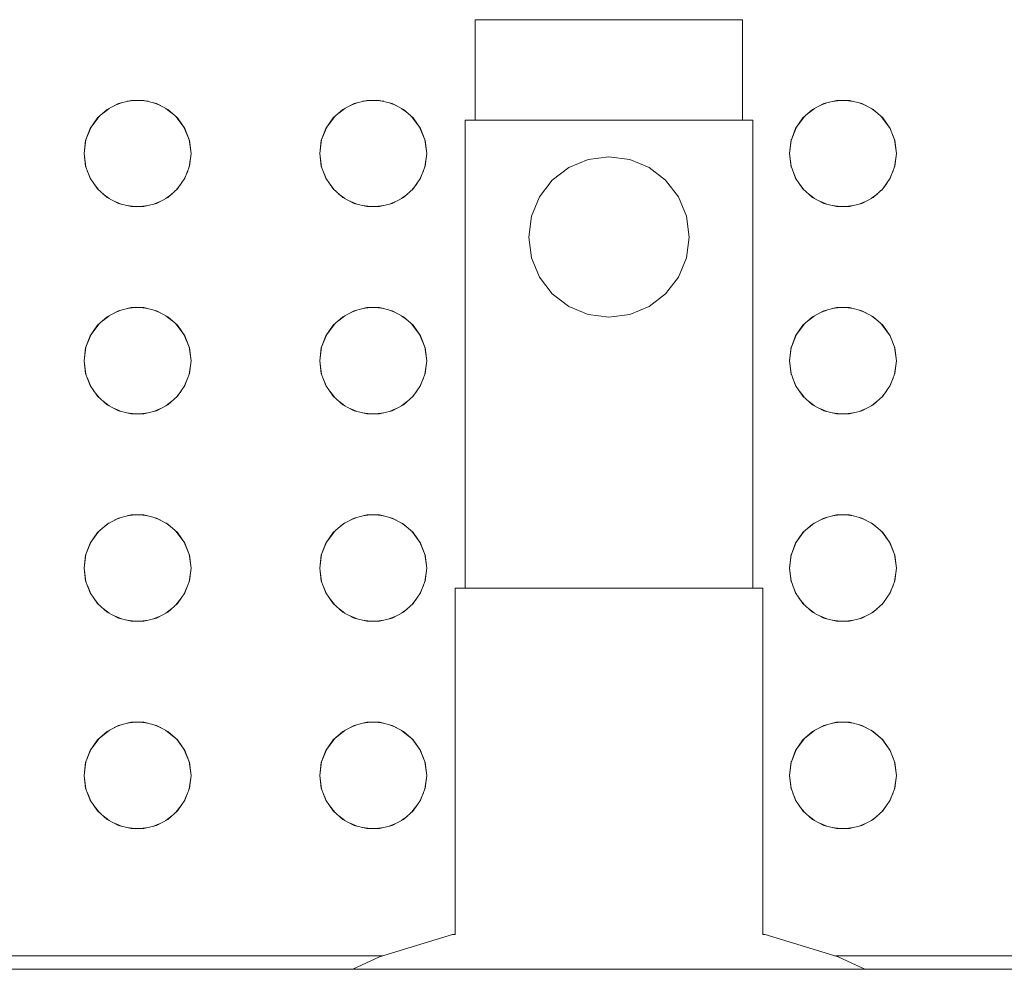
# Model space of a CAD drawing. Header units: millimetres. Extents: x 321 to 585, y -277 to 9.
# Tile 659 of 1056: x 346.512 to 346.807, y -38.157 to -37.873. Entities that reach past the tile are written whole.
import ezdxf

# ---------------------------------------------------------------- set-up
doc = ezdxf.new("R2010")
doc.units = ezdxf.units.MM
doc.header["$MEASUREMENT"] = 0
doc.layers.add('IFC-Elemento construtivo genérico-Contorno', color=253, linetype='Continuous', lineweight=5)

msp = doc.modelspace()

# ---------------------------------------------------------------- linework, layer by layer
at = {"layer": 'IFC-Elemento construtivo genérico-Contorno', "lineweight": 5}
for p, q in [((346.64849, -37.87317), (346.64985, -37.87317)), ((346.64849, -37.90317), (346.64849, -37.87317)), ((346.64985, -37.87317), (346.65385, -37.87317)), ((346.65385, -37.87317), (346.6602, -37.87317)), ((346.6602, -37.87317), (346.66849, -37.87317)), ((346.66849, -37.87317), (346.67813, -37.87317)), ((346.67813, -37.87317), (346.68849, -37.87317)), ((346.68849, -37.87317), (346.69884, -37.87317)), ((346.69884, -37.87317), (346.70849, -37.87317)), ((346.70849, -37.87317), (346.71677, -37.87317)), ((346.71677, -37.87317), (346.72313, -37.87317)), ((346.72313, -37.87317), (346.72712, -37.87317)), ((346.72712, -37.87317), (346.72849, -37.87317)), ((346.72849, -37.90317), (346.72849, -37.87317)), ((346.54057, -37.89887), (346.54268, -37.898)), ((346.54183, -37.89821), (346.54558, -37.89729)), ((346.54436, -37.89758), (346.54662, -37.89729)), ((346.54558, -37.89729), (346.54943, -37.89729)), ((346.54839, -37.89729), (346.55064, -37.89758)), ((346.54943, -37.89729), (346.55318, -37.89821)), ((346.55232, -37.898), (346.55444, -37.89887)), ((346.61106, -37.89887), (346.61318, -37.898)), ((346.61232, -37.89821), (346.61607, -37.89729)), ((346.61485, -37.89758), (346.61711, -37.89729)), ((346.61607, -37.89729), (346.61992, -37.89729)), ((346.61888, -37.89729), (346.62114, -37.89758)), ((346.61992, -37.89729), (346.62367, -37.89821)), ((346.62281, -37.898), (346.62493, -37.89887)), ((346.75154, -37.89887), (346.75367, -37.89799)), ((346.75281, -37.89821), (346.75656, -37.89729)), ((346.75534, -37.89759), (346.7576, -37.89729)), ((346.75656, -37.89729), (346.76041, -37.89729)), ((346.75937, -37.89729), (346.76163, -37.89759)), ((346.76041, -37.89729), (346.76416, -37.89821)), ((346.7633, -37.89799), (346.76543, -37.89887)), ((346.53553, -37.90256), (346.53841, -37.9)), ((346.53718, -37.9011), (346.539, -37.89969)), ((346.53841, -37.9), (346.54183, -37.89821)), ((346.55318, -37.89821), (346.55659, -37.9)), ((346.556, -37.89969), (346.55781, -37.90109)), ((346.55659, -37.9), (346.55948, -37.90256)), ((346.60602, -37.90256), (346.60891, -37.9)), ((346.60769, -37.90109), (346.6095, -37.89969)), ((346.60891, -37.9), (346.61232, -37.89821)), ((346.62367, -37.89821), (346.62708, -37.9)), ((346.62649, -37.89969), (346.62831, -37.9011)), ((346.62708, -37.9), (346.62997, -37.90256)), ((346.74651, -37.90256), (346.7494, -37.9)), ((346.74817, -37.90109), (346.74999, -37.89969)), ((346.7494, -37.9), (346.75281, -37.89821)), ((346.76416, -37.89821), (346.76757, -37.9)), ((346.76698, -37.89969), (346.76881, -37.9011)), ((346.76757, -37.9), (346.77046, -37.90256)), ((346.53333, -37.90573), (346.53594, -37.90219)), ((346.53333, -37.90573), (346.53553, -37.90256)), ((346.55907, -37.9022), (346.56167, -37.90573)), ((346.55948, -37.90256), (346.56167, -37.90573)), ((346.60383, -37.90573), (346.60643, -37.9022)), ((346.60383, -37.90573), (346.60602, -37.90256)), ((346.62955, -37.90219), (346.63216, -37.90573)), ((346.62997, -37.90256), (346.63216, -37.90573)), ((346.64549, -37.90317), (346.64695, -37.90317)), ((346.64549, -38.04317), (346.64549, -37.90317)), ((346.64695, -37.90317), (346.65125, -37.90317)), ((346.64985, -37.90317), (346.65385, -37.90317)), ((346.65125, -37.90317), (346.65808, -37.90317)), ((346.65385, -37.90317), (346.6602, -37.90317)), ((346.65808, -37.90317), (346.66699, -37.90317)), ((346.6602, -37.90317), (346.66849, -37.90317)), ((346.66699, -37.90317), (346.67736, -37.90317)), ((346.66849, -37.90317), (346.67813, -37.90317)), ((346.67736, -37.90317), (346.68849, -37.90317)), ((346.68849, -37.90317), (346.69962, -37.90317)), ((346.69884, -37.90317), (346.70849, -37.90317)), ((346.69962, -37.90317), (346.70998, -37.90317)), ((346.70849, -37.90317), (346.71677, -37.90317)), ((346.70998, -37.90317), (346.71889, -37.90317)), ((346.71677, -37.90317), (346.72313, -37.90317)), ((346.71889, -37.90317), (346.72573, -37.90317)), ((346.72313, -37.90317), (346.72712, -37.90317)), ((346.72573, -37.90317), (346.73002, -37.90317)), ((346.73002, -37.90317), (346.73149, -37.90317)), ((346.73149, -38.04317), (346.73149, -37.90317)), ((346.74432, -37.90573), (346.74693, -37.90219)), ((346.74432, -37.90573), (346.74651, -37.90256)), ((346.77004, -37.90219), (346.77265, -37.90573)), ((346.77046, -37.90256), (346.77265, -37.90573)), ((346.53197, -37.90934), (346.53352, -37.90548)), ((346.53197, -37.90934), (346.53333, -37.90573)), ((346.56149, -37.90549), (346.56304, -37.90934)), ((346.56167, -37.90573), (346.56304, -37.90934)), ((346.60246, -37.90934), (346.60401, -37.90549)), ((346.60246, -37.90934), (346.60383, -37.90573)), ((346.63198, -37.90548), (346.63353, -37.90934)), ((346.63216, -37.90573), (346.63353, -37.90934)), ((346.74295, -37.90934), (346.7445, -37.90549)), ((346.74295, -37.90934), (346.74432, -37.90573)), ((346.77247, -37.90549), (346.77402, -37.90934)), ((346.77265, -37.90573), (346.77402, -37.90934)), ((346.5315, -37.91317), (346.53205, -37.90903)), ((346.5315, -37.91317), (346.53197, -37.90934)), ((346.56296, -37.90903), (346.5635, -37.91317)), ((346.56304, -37.90934), (346.5635, -37.91317)), ((346.60199, -37.91317), (346.60254, -37.90903)), ((346.60199, -37.91317), (346.60246, -37.90934)), ((346.63345, -37.90903), (346.63399, -37.91317)), ((346.63353, -37.90934), (346.63399, -37.91317)), ((346.74248, -37.91317), (346.74303, -37.90903)), ((346.74248, -37.91317), (346.74295, -37.90934)), ((346.77394, -37.90903), (346.77449, -37.91317)), ((346.77402, -37.90934), (346.77449, -37.91317)), ((346.5315, -37.91317), (346.53205, -37.91731)), ((346.5315, -37.91317), (346.53197, -37.91699)), ((346.56296, -37.91731), (346.5635, -37.91317)), ((346.56304, -37.91699), (346.5635, -37.91317)), ((346.60199, -37.91317), (346.60254, -37.91731)), ((346.60199, -37.91317), (346.60246, -37.91699)), ((346.63345, -37.91731), (346.63399, -37.91317)), ((346.63353, -37.91699), (346.63399, -37.91317)), ((346.67649, -37.91739), (346.68227, -37.91498)), ((346.68227, -37.91498), (346.68849, -37.91417)), ((346.68849, -37.91417), (346.6947, -37.91498)), ((346.6947, -37.91498), (346.70049, -37.91739)), ((346.74248, -37.91317), (346.74303, -37.91731)), ((346.74248, -37.91317), (346.74295, -37.91699)), ((346.77394, -37.91731), (346.77449, -37.91317)), ((346.77402, -37.91699), (346.77449, -37.91317)), ((346.53197, -37.91699), (346.53333, -37.92061)), ((346.53248, -37.91835), (346.53354, -37.9209)), ((346.56147, -37.92089), (346.5625, -37.91842)), ((346.56167, -37.92061), (346.56304, -37.91699)), ((346.60246, -37.91699), (346.60383, -37.92061)), ((346.603, -37.91842), (346.60402, -37.92089)), ((346.63196, -37.9209), (346.63302, -37.91835)), ((346.63216, -37.92061), (346.63353, -37.91699)), ((346.67152, -37.92119), (346.67649, -37.91739)), ((346.70049, -37.91739), (346.70546, -37.92119)), ((346.74295, -37.91699), (346.74432, -37.92061)), ((346.74348, -37.91839), (346.74451, -37.92089)), ((346.77245, -37.9209), (346.77352, -37.91832)), ((346.77265, -37.92061), (346.77402, -37.91699)), ((346.53333, -37.92061), (346.53553, -37.92378)), ((346.55948, -37.92378), (346.56167, -37.92061)), ((346.60383, -37.92061), (346.60602, -37.92378)), ((346.62997, -37.92378), (346.63216, -37.92061)), ((346.6677, -37.92616), (346.67152, -37.92119)), ((346.70546, -37.92119), (346.70927, -37.92616)), ((346.74432, -37.92061), (346.74651, -37.92378)), ((346.77046, -37.92378), (346.77265, -37.92061)), ((346.53439, -37.92213), (346.53591, -37.92412)), ((346.53553, -37.92378), (346.53841, -37.92634)), ((346.55659, -37.92634), (346.55948, -37.92378)), ((346.5591, -37.92411), (346.5606, -37.92216)), ((346.6049, -37.92216), (346.6064, -37.92411)), ((346.60602, -37.92378), (346.60891, -37.92634)), ((346.62708, -37.92634), (346.62997, -37.92378)), ((346.62959, -37.92412), (346.63111, -37.92213)), ((346.7454, -37.92217), (346.74689, -37.92412)), ((346.74651, -37.92378), (346.7494, -37.92634)), ((346.76757, -37.92634), (346.77046, -37.92378)), ((346.77007, -37.92412), (346.7716, -37.92213)), ((346.53716, -37.92523), (346.53903, -37.92666)), ((346.53841, -37.92634), (346.54183, -37.92813)), ((346.54056, -37.92746), (346.54265, -37.92833)), ((346.55235, -37.92833), (346.55445, -37.92746)), ((346.55318, -37.92813), (346.55659, -37.92634)), ((346.55597, -37.92666), (346.55783, -37.92524)), ((346.60766, -37.92524), (346.60953, -37.92666)), ((346.60891, -37.92634), (346.61232, -37.92813)), ((346.61105, -37.92746), (346.61314, -37.92833)), ((346.62285, -37.92833), (346.62494, -37.92746)), ((346.62367, -37.92813), (346.62708, -37.92634)), ((346.62646, -37.92666), (346.62834, -37.92523)), ((346.6653, -37.93196), (346.6677, -37.92616)), ((346.70927, -37.92616), (346.71167, -37.93196)), ((346.74815, -37.92523), (346.75002, -37.92666)), ((346.7494, -37.92634), (346.75281, -37.92813)), ((346.75153, -37.92745), (346.75364, -37.92833)), ((346.76333, -37.92833), (346.76543, -37.92746)), ((346.76416, -37.92813), (346.76757, -37.92634)), ((346.76695, -37.92666), (346.76884, -37.92522)), ((346.54183, -37.92813), (346.54558, -37.92906)), ((346.54439, -37.92876), (346.54662, -37.92906)), ((346.54558, -37.92906), (346.54943, -37.92906)), ((346.54839, -37.92906), (346.55062, -37.92876)), ((346.54943, -37.92906), (346.55318, -37.92813)), ((346.61232, -37.92813), (346.61607, -37.92906)), ((346.61488, -37.92876), (346.61711, -37.92906)), ((346.61607, -37.92906), (346.61992, -37.92906)), ((346.61888, -37.92906), (346.62111, -37.92876)), ((346.61992, -37.92906), (346.62367, -37.92813)), ((346.75281, -37.92813), (346.75656, -37.92906)), ((346.75537, -37.92876), (346.7576, -37.92906)), ((346.75656, -37.92906), (346.76041, -37.92906)), ((346.75937, -37.92906), (346.7616, -37.92876)), ((346.76041, -37.92906), (346.76416, -37.92813)), ((346.66449, -37.93817), (346.6653, -37.93196)), ((346.71167, -37.93196), (346.71248, -37.93817)), ((346.66449, -37.93817), (346.6653, -37.94438)), ((346.71167, -37.94438), (346.71248, -37.93817)), ((346.6653, -37.94438), (346.6677, -37.95017)), ((346.70927, -37.95017), (346.71167, -37.94438)), ((346.6677, -37.95017), (346.67152, -37.95514)), ((346.70546, -37.95514), (346.70927, -37.95017)), ((346.67152, -37.95514), (346.67649, -37.95896)), ((346.70049, -37.95896), (346.70546, -37.95514)), ((346.54183, -37.96021), (346.54558, -37.95929)), ((346.54442, -37.95957), (346.5466, -37.95929)), ((346.54558, -37.95929), (346.54943, -37.95929)), ((346.54841, -37.95929), (346.55058, -37.95957)), ((346.54943, -37.95929), (346.55318, -37.96021)), ((346.61232, -37.96021), (346.61607, -37.95929)), ((346.61491, -37.95957), (346.61709, -37.95929)), ((346.61607, -37.95929), (346.61992, -37.95929)), ((346.6189, -37.95929), (346.62107, -37.95957)), ((346.61992, -37.95929), (346.62367, -37.96021)), ((346.67649, -37.95896), (346.68227, -37.96135)), ((346.6947, -37.96135), (346.70049, -37.95896)), ((346.75281, -37.96021), (346.75656, -37.95929)), ((346.7554, -37.95957), (346.75758, -37.95929)), ((346.75656, -37.95929), (346.76041, -37.95929)), ((346.75939, -37.95929), (346.76157, -37.95957)), ((346.76041, -37.95929), (346.76416, -37.96021)), ((346.53553, -37.96456), (346.53841, -37.962)), ((346.53718, -37.9631), (346.539, -37.96169)), ((346.53841, -37.962), (346.54183, -37.96021)), ((346.54059, -37.96086), (346.54264, -37.96001)), ((346.55237, -37.96001), (346.55442, -37.96086)), ((346.55318, -37.96021), (346.55659, -37.962)), ((346.556, -37.96169), (346.55781, -37.96309)), ((346.55659, -37.962), (346.55948, -37.96456)), ((346.60602, -37.96456), (346.60891, -37.962)), ((346.60769, -37.96309), (346.6095, -37.96169)), ((346.60891, -37.962), (346.61232, -37.96021)), ((346.61108, -37.96086), (346.61313, -37.96001)), ((346.62286, -37.96001), (346.6249, -37.96086)), ((346.62367, -37.96021), (346.62708, -37.962)), ((346.62649, -37.96169), (346.62831, -37.9631)), ((346.62708, -37.962), (346.62997, -37.96456)), ((346.68227, -37.96135), (346.68849, -37.96217)), ((346.68849, -37.96217), (346.6947, -37.96135)), ((346.74651, -37.96456), (346.7494, -37.962)), ((346.74817, -37.96309), (346.74999, -37.96169)), ((346.7494, -37.962), (346.75281, -37.96021)), ((346.75157, -37.96086), (346.75363, -37.96001)), ((346.76335, -37.96001), (346.7654, -37.96086)), ((346.76416, -37.96021), (346.76757, -37.962)), ((346.76698, -37.96169), (346.76881, -37.9631)), ((346.76757, -37.962), (346.77046, -37.96456)), ((346.53333, -37.96774), (346.53594, -37.96419)), ((346.53333, -37.96774), (346.53553, -37.96456)), ((346.55907, -37.9642), (346.56167, -37.96774)), ((346.55948, -37.96456), (346.56167, -37.96774)), ((346.60383, -37.96774), (346.60643, -37.9642)), ((346.60383, -37.96774), (346.60602, -37.96456)), ((346.62955, -37.96419), (346.63216, -37.96774)), ((346.62997, -37.96456), (346.63216, -37.96774)), ((346.74432, -37.96774), (346.74693, -37.96419)), ((346.74432, -37.96774), (346.74651, -37.96456)), ((346.77004, -37.96419), (346.77265, -37.96774)), ((346.77046, -37.96456), (346.77265, -37.96774)), ((346.53197, -37.97134), (346.53352, -37.96748)), ((346.53197, -37.97134), (346.53333, -37.96774)), ((346.56149, -37.96749), (346.56304, -37.97134)), ((346.56167, -37.96774), (346.56304, -37.97134)), ((346.60246, -37.97134), (346.60401, -37.96749)), ((346.60246, -37.97134), (346.60383, -37.96774)), ((346.63198, -37.96748), (346.63353, -37.97134)), ((346.63216, -37.96774), (346.63353, -37.97134)), ((346.74295, -37.97134), (346.7445, -37.96749)), ((346.74295, -37.97134), (346.74432, -37.96774)), ((346.77247, -37.96749), (346.77402, -37.97134)), ((346.77265, -37.96774), (346.77402, -37.97134)), ((346.5315, -37.97517), (346.53205, -37.97103)), ((346.5315, -37.97517), (346.53197, -37.97134)), ((346.56296, -37.97103), (346.5635, -37.97517)), ((346.56304, -37.97134), (346.5635, -37.97517)), ((346.60199, -37.97517), (346.60254, -37.97103)), ((346.60199, -37.97517), (346.60246, -37.97134)), ((346.63345, -37.97103), (346.63399, -37.97517)), ((346.63353, -37.97134), (346.63399, -37.97517)), ((346.74248, -37.97517), (346.74303, -37.97103)), ((346.74248, -37.97517), (346.74295, -37.97134)), ((346.77394, -37.97103), (346.77449, -37.97517)), ((346.77402, -37.97134), (346.77449, -37.97517)), ((346.5315, -37.97517), (346.53205, -37.97931)), ((346.5315, -37.97517), (346.53197, -37.979)), ((346.56296, -37.97931), (346.5635, -37.97517)), ((346.56304, -37.979), (346.5635, -37.97517)), ((346.60199, -37.97517), (346.60254, -37.97931)), ((346.60199, -37.97517), (346.60246, -37.979)), ((346.63345, -37.97931), (346.63399, -37.97517)), ((346.63353, -37.979), (346.63399, -37.97517)), ((346.74248, -37.97517), (346.74303, -37.97931)), ((346.74248, -37.97517), (346.74295, -37.979)), ((346.77394, -37.97931), (346.77449, -37.97517)), ((346.77402, -37.979), (346.77449, -37.97517)), ((346.53197, -37.979), (346.53333, -37.9826)), ((346.5325, -37.98039), (346.53353, -37.98288)), ((346.56148, -37.98287), (346.56248, -37.98046)), ((346.56167, -37.9826), (346.56304, -37.979)), ((346.60246, -37.979), (346.60383, -37.9826)), ((346.60302, -37.98046), (346.60402, -37.98287)), ((346.63197, -37.98288), (346.633, -37.98039)), ((346.63216, -37.9826), (346.63353, -37.979)), ((346.74295, -37.979), (346.74432, -37.9826)), ((346.7435, -37.98044), (346.7445, -37.98286)), ((346.77246, -37.98287), (346.7735, -37.98036)), ((346.77265, -37.9826), (346.77402, -37.979)), ((346.53333, -37.9826), (346.53553, -37.98577)), ((346.55948, -37.98577), (346.56167, -37.9826)), ((346.60383, -37.9826), (346.60602, -37.98577)), ((346.62997, -37.98577), (346.63216, -37.9826)), ((346.74432, -37.9826), (346.74651, -37.98577)), ((346.77046, -37.98577), (346.77265, -37.9826)), ((346.53445, -37.98422), (346.53589, -37.9861)), ((346.53553, -37.98577), (346.53841, -37.98833)), ((346.55659, -37.98833), (346.55948, -37.98577)), ((346.55912, -37.98609), (346.56053, -37.98425)), ((346.60497, -37.98425), (346.60637, -37.98609)), ((346.60602, -37.98577), (346.60891, -37.98833)), ((346.62708, -37.98833), (346.62997, -37.98577)), ((346.62961, -37.9861), (346.63104, -37.98422)), ((346.74547, -37.98426), (346.74687, -37.9861)), ((346.74651, -37.98577), (346.7494, -37.98833)), ((346.76757, -37.98833), (346.77046, -37.98577)), ((346.7701, -37.9861), (346.77153, -37.98423)), ((346.53724, -37.98729), (346.539, -37.98864)), ((346.53841, -37.98833), (346.54183, -37.99013)), ((346.55318, -37.99013), (346.55659, -37.98833)), ((346.556, -37.98864), (346.55775, -37.9873)), ((346.60774, -37.9873), (346.60949, -37.98864)), ((346.60891, -37.98833), (346.61232, -37.99013)), ((346.62367, -37.99013), (346.62708, -37.98833)), ((346.6265, -37.98864), (346.62826, -37.98729)), ((346.74823, -37.9873), (346.74999, -37.98864)), ((346.7494, -37.98833), (346.75281, -37.99013)), ((346.76416, -37.99013), (346.76757, -37.98833)), ((346.76699, -37.98864), (346.76876, -37.98729)), ((346.54059, -37.98947), (346.54264, -37.99032)), ((346.54183, -37.99013), (346.54558, -37.99105)), ((346.54442, -37.99076), (346.5466, -37.99105)), ((346.54558, -37.99105), (346.54943, -37.99105)), ((346.54841, -37.99105), (346.55058, -37.99076)), ((346.54943, -37.99105), (346.55318, -37.99013)), ((346.55237, -37.99032), (346.55442, -37.98947)), ((346.61108, -37.98947), (346.61313, -37.99032)), ((346.61232, -37.99013), (346.61607, -37.99105)), ((346.61491, -37.99076), (346.61709, -37.99105)), ((346.61607, -37.99105), (346.61992, -37.99105)), ((346.6189, -37.99105), (346.62107, -37.99076)), ((346.61992, -37.99105), (346.62367, -37.99013)), ((346.62286, -37.99032), (346.6249, -37.98947)), ((346.75157, -37.98947), (346.75363, -37.99032)), ((346.75281, -37.99013), (346.75656, -37.99105)), ((346.7554, -37.99076), (346.75758, -37.99105)), ((346.75656, -37.99105), (346.76041, -37.99105)), ((346.75939, -37.99105), (346.76157, -37.99076)), ((346.76041, -37.99105), (346.76416, -37.99013)), ((346.76335, -37.99032), (346.7654, -37.98947)), ((346.54183, -38.02221), (346.54558, -38.02128)), ((346.54439, -38.02157), (346.54662, -38.02128)), ((346.54558, -38.02128), (346.54943, -38.02128)), ((346.54839, -38.02128), (346.55062, -38.02157)), ((346.54943, -38.02128), (346.55318, -38.02221)), ((346.61232, -38.02221), (346.61607, -38.02128)), ((346.61488, -38.02157), (346.61711, -38.02128)), ((346.61607, -38.02128), (346.61992, -38.02128)), ((346.61888, -38.02128), (346.62111, -38.02157)), ((346.61992, -38.02128), (346.62367, -38.02221)), ((346.75281, -38.02221), (346.75656, -38.02128)), ((346.75537, -38.02157), (346.7576, -38.02128)), ((346.75656, -38.02128), (346.76041, -38.02128)), ((346.75937, -38.02128), (346.7616, -38.02157)), ((346.76041, -38.02128), (346.76416, -38.02221)), ((346.53553, -38.02656), (346.53841, -38.024)), ((346.53716, -38.02511), (346.53903, -38.02367)), ((346.53841, -38.024), (346.54183, -38.02221)), ((346.54056, -38.02287), (346.54265, -38.022)), ((346.55235, -38.022), (346.55445, -38.02287)), ((346.55318, -38.02221), (346.55659, -38.024)), ((346.55597, -38.02367), (346.55783, -38.0251)), ((346.55659, -38.024), (346.55948, -38.02656)), ((346.60602, -38.02656), (346.60891, -38.024)), ((346.60766, -38.0251), (346.60953, -38.02367)), ((346.60891, -38.024), (346.61232, -38.02221)), ((346.61105, -38.02287), (346.61314, -38.022)), ((346.62285, -38.022), (346.62494, -38.02287)), ((346.62367, -38.02221), (346.62708, -38.024)), ((346.62646, -38.02367), (346.62834, -38.02511)), ((346.62708, -38.024), (346.62997, -38.02656)), ((346.74651, -38.02656), (346.7494, -38.024)), ((346.74815, -38.02511), (346.75002, -38.02367)), ((346.7494, -38.024), (346.75281, -38.02221)), ((346.75153, -38.02287), (346.75364, -38.022)), ((346.76333, -38.022), (346.76543, -38.02287)), ((346.76416, -38.02221), (346.76757, -38.024)), ((346.76695, -38.02367), (346.76884, -38.02512)), ((346.76757, -38.024), (346.77046, -38.02656)), ((346.53333, -38.02973), (346.53594, -38.02618)), ((346.53333, -38.02973), (346.53553, -38.02656)), ((346.55907, -38.02619), (346.56167, -38.02973)), ((346.55948, -38.02656), (346.56167, -38.02973)), ((346.60383, -38.02973), (346.60643, -38.02619)), ((346.60383, -38.02973), (346.60602, -38.02656)), ((346.62955, -38.02618), (346.63216, -38.02973)), ((346.62997, -38.02656), (346.63216, -38.02973)), ((346.74432, -38.02973), (346.74693, -38.02618)), ((346.74432, -38.02973), (346.74651, -38.02656)), ((346.77004, -38.02618), (346.77265, -38.02973)), ((346.77046, -38.02656), (346.77265, -38.02973)), ((346.53197, -38.03334), (346.53353, -38.02947)), ((346.53197, -38.03334), (346.53333, -38.02973)), ((346.56148, -38.02947), (346.56304, -38.03334)), ((346.56167, -38.02973), (346.56304, -38.03334)), ((346.60246, -38.03334), (346.60402, -38.02947)), ((346.60246, -38.03334), (346.60383, -38.02973)), ((346.63197, -38.02947), (346.63353, -38.03334)), ((346.63216, -38.02973), (346.63353, -38.03334)), ((346.74295, -38.03334), (346.7445, -38.02947)), ((346.74295, -38.03334), (346.74432, -38.02973)), ((346.77246, -38.02947), (346.77402, -38.03334)), ((346.77265, -38.02973), (346.77402, -38.03334)), ((346.5315, -38.03717), (346.53205, -38.03303)), ((346.5315, -38.03717), (346.53197, -38.03334)), ((346.56296, -38.03303), (346.5635, -38.03717)), ((346.56304, -38.03334), (346.5635, -38.03717)), ((346.60199, -38.03717), (346.60254, -38.03303)), ((346.60199, -38.03717), (346.60246, -38.03334)), ((346.63345, -38.03303), (346.63399, -38.03717)), ((346.63353, -38.03334), (346.63399, -38.03717)), ((346.74248, -38.03717), (346.74303, -38.03303)), ((346.74248, -38.03717), (346.74295, -38.03334)), ((346.77394, -38.03303), (346.77449, -38.03717)), ((346.77402, -38.03334), (346.77449, -38.03717)), ((346.5315, -38.03717), (346.53205, -38.04131)), ((346.5315, -38.03717), (346.53197, -38.041)), ((346.56296, -38.04131), (346.5635, -38.03717)), ((346.56304, -38.041), (346.5635, -38.03717)), ((346.60199, -38.03717), (346.60254, -38.04131)), ((346.60199, -38.03717), (346.60246, -38.041)), ((346.63345, -38.04131), (346.63399, -38.03717)), ((346.63353, -38.041), (346.63399, -38.03717)), ((346.74248, -38.03717), (346.74303, -38.04131)), ((346.74248, -38.03717), (346.74295, -38.041)), ((346.77394, -38.04131), (346.77449, -38.03717)), ((346.77402, -38.041), (346.77449, -38.03717)), ((346.53197, -38.041), (346.53333, -38.0446)), ((346.56167, -38.0446), (346.56304, -38.041)), ((346.60246, -38.041), (346.60383, -38.0446)), ((346.63216, -38.0446), (346.63353, -38.041)), ((346.74295, -38.041), (346.74432, -38.0446)), ((346.77265, -38.0446), (346.77402, -38.041)), ((346.5325, -38.04239), (346.53353, -38.04489)), ((346.53333, -38.0446), (346.53553, -38.04778)), ((346.55948, -38.04778), (346.56167, -38.0446)), ((346.56148, -38.04488), (346.56248, -38.04246)), ((346.60302, -38.04246), (346.60402, -38.04488)), ((346.60383, -38.0446), (346.60602, -38.04778)), ((346.62997, -38.04778), (346.63216, -38.0446)), ((346.63197, -38.04489), (346.633, -38.04239)), ((346.64248, -38.14679), (346.64248, -38.04317)), ((346.64248, -38.04317), (346.64405, -38.04317)), ((346.64405, -38.04317), (346.64865, -38.04317)), ((346.64865, -38.04317), (346.65596, -38.04317)), ((346.65596, -38.04317), (346.66549, -38.04317)), ((346.66549, -38.04317), (346.67658, -38.04317)), ((346.66549, -38.04317), (346.67376, -38.04317)), ((346.67658, -38.04317), (346.68849, -38.04317)), ((346.68849, -38.04317), (346.70039, -38.04317)), ((346.70039, -38.04317), (346.71149, -38.04317)), ((346.71149, -38.04317), (346.72101, -38.04317)), ((346.72101, -38.04317), (346.72832, -38.04317)), ((346.72832, -38.04317), (346.73292, -38.04317)), ((346.73292, -38.04317), (346.73449, -38.04317)), ((346.73449, -38.14679), (346.73449, -38.04317)), ((346.7435, -38.04244), (346.7445, -38.04487)), ((346.74432, -38.0446), (346.74651, -38.04778)), ((346.77046, -38.04778), (346.77265, -38.0446)), ((346.77246, -38.04488), (346.7735, -38.04237)), ((346.53443, -38.04619), (346.53591, -38.04812)), ((346.53553, -38.04778), (346.53841, -38.05033)), ((346.55659, -38.05033), (346.55948, -38.04778)), ((346.5591, -38.04811), (346.56055, -38.04622)), ((346.60495, -38.04622), (346.60639, -38.04811)), ((346.60602, -38.04778), (346.60891, -38.05033)), ((346.62708, -38.05033), (346.62997, -38.04778)), ((346.62959, -38.04812), (346.63106, -38.04619)), ((346.74544, -38.04623), (346.74689, -38.04811)), ((346.74651, -38.04778), (346.7494, -38.05033)), ((346.76757, -38.05033), (346.77046, -38.04778)), ((346.77007, -38.04812), (346.77155, -38.04619)), ((346.53718, -38.04924), (346.539, -38.05065)), ((346.53841, -38.05033), (346.54183, -38.05213)), ((346.55318, -38.05213), (346.55659, -38.05033)), ((346.556, -38.05065), (346.55781, -38.04925)), ((346.60769, -38.04925), (346.6095, -38.05065)), ((346.60891, -38.05033), (346.61232, -38.05213)), ((346.62367, -38.05213), (346.62708, -38.05033)), ((346.62649, -38.05065), (346.62831, -38.04924)), ((346.74817, -38.04925), (346.74999, -38.05065)), ((346.7494, -38.05033), (346.75281, -38.05213)), ((346.76416, -38.05213), (346.76757, -38.05033)), ((346.76698, -38.05065), (346.76881, -38.04924)), ((346.54057, -38.05147), (346.54268, -38.05234)), ((346.54183, -38.05213), (346.54558, -38.05305)), ((346.54436, -38.05276), (346.54662, -38.05305)), ((346.54558, -38.05305), (346.54943, -38.05305)), ((346.54839, -38.05305), (346.55064, -38.05276)), ((346.54943, -38.05305), (346.55318, -38.05213)), ((346.55232, -38.05234), (346.55444, -38.05147)), ((346.61106, -38.05147), (346.61318, -38.05234)), ((346.61232, -38.05213), (346.61607, -38.05305)), ((346.61485, -38.05276), (346.61711, -38.05305)), ((346.61607, -38.05305), (346.61992, -38.05305)), ((346.61888, -38.05305), (346.62114, -38.05276)), ((346.61992, -38.05305), (346.62367, -38.05213)), ((346.62281, -38.05234), (346.62493, -38.05147)), ((346.75154, -38.05147), (346.75367, -38.05235)), ((346.75281, -38.05213), (346.75656, -38.05305)), ((346.75534, -38.05275), (346.7576, -38.05305)), ((346.75656, -38.05305), (346.76041, -38.05305)), ((346.75937, -38.05305), (346.76163, -38.05275)), ((346.76041, -38.05305), (346.76416, -38.05213)), ((346.7633, -38.05235), (346.76543, -38.05147)), ((346.54183, -38.08421), (346.54558, -38.08328)), ((346.54439, -38.08358), (346.54662, -38.08328)), ((346.54558, -38.08328), (346.54943, -38.08328)), ((346.54839, -38.08328), (346.55062, -38.08358)), ((346.54943, -38.08328), (346.55318, -38.08421)), ((346.61232, -38.08421), (346.61607, -38.08328)), ((346.61488, -38.08358), (346.61711, -38.08328)), ((346.61607, -38.08328), (346.61992, -38.08328)), ((346.61888, -38.08328), (346.62111, -38.08358)), ((346.61992, -38.08328), (346.62367, -38.08421)), ((346.75281, -38.08421), (346.75656, -38.08328)), ((346.75537, -38.08358), (346.7576, -38.08328)), ((346.75656, -38.08328), (346.76041, -38.08328)), ((346.75937, -38.08328), (346.7616, -38.08358)), ((346.76041, -38.08328), (346.76416, -38.08421)), ((346.53553, -38.08856), (346.53911, -38.08564)), ((346.53553, -38.08856), (346.53841, -38.086)), ((346.53841, -38.086), (346.54183, -38.08421)), ((346.54056, -38.08488), (346.54265, -38.08401)), ((346.55235, -38.08401), (346.55445, -38.08488)), ((346.55318, -38.08421), (346.55659, -38.086)), ((346.55589, -38.08564), (346.55948, -38.08856)), ((346.55659, -38.086), (346.55948, -38.08856)), ((346.60602, -38.08856), (346.6096, -38.08564)), ((346.60602, -38.08856), (346.60891, -38.086)), ((346.60891, -38.086), (346.61232, -38.08421)), ((346.61105, -38.08488), (346.61314, -38.08401)), ((346.62285, -38.08401), (346.62494, -38.08488)), ((346.62367, -38.08421), (346.62708, -38.086)), ((346.62639, -38.08564), (346.62997, -38.08856)), ((346.62708, -38.086), (346.62997, -38.08856)), ((346.74651, -38.08856), (346.7501, -38.08563)), ((346.74651, -38.08856), (346.7494, -38.086)), ((346.7494, -38.086), (346.75281, -38.08421)), ((346.75153, -38.08488), (346.75364, -38.08401)), ((346.76333, -38.08401), (346.76543, -38.08488)), ((346.76416, -38.08421), (346.76757, -38.086)), ((346.76688, -38.08564), (346.77046, -38.08856)), ((346.76757, -38.086), (346.77046, -38.08856)), ((346.53333, -38.09173), (346.53589, -38.08826)), ((346.53333, -38.09173), (346.53553, -38.08856)), ((346.55912, -38.08826), (346.56167, -38.09173)), ((346.55948, -38.08856), (346.56167, -38.09173)), ((346.60383, -38.09173), (346.60637, -38.08826)), ((346.60383, -38.09173), (346.60602, -38.08856)), ((346.62961, -38.08826), (346.63216, -38.09173)), ((346.62997, -38.08856), (346.63216, -38.09173)), ((346.74432, -38.09173), (346.74687, -38.08826)), ((346.74432, -38.09173), (346.74651, -38.08856)), ((346.7701, -38.08825), (346.77265, -38.09173)), ((346.77046, -38.08856), (346.77265, -38.09173)), ((346.53197, -38.09534), (346.53352, -38.09148)), ((346.53197, -38.09534), (346.53333, -38.09173)), ((346.56149, -38.09149), (346.56304, -38.09534)), ((346.56167, -38.09173), (346.56304, -38.09534)), ((346.60246, -38.09534), (346.60401, -38.09149)), ((346.60246, -38.09534), (346.60383, -38.09173)), ((346.63198, -38.09148), (346.63353, -38.09534)), ((346.63216, -38.09173), (346.63353, -38.09534)), ((346.74295, -38.09534), (346.7445, -38.09149)), ((346.74295, -38.09534), (346.74432, -38.09173)), ((346.77247, -38.09149), (346.77402, -38.09534)), ((346.77265, -38.09173), (346.77402, -38.09534)), ((346.5315, -38.09917), (346.53205, -38.09503)), ((346.5315, -38.09917), (346.53197, -38.09534)), ((346.56296, -38.09503), (346.5635, -38.09917)), ((346.56304, -38.09534), (346.5635, -38.09917)), ((346.60199, -38.09917), (346.60254, -38.09503)), ((346.60199, -38.09917), (346.60246, -38.09534)), ((346.63345, -38.09503), (346.63399, -38.09917)), ((346.63353, -38.09534), (346.63399, -38.09917)), ((346.74248, -38.09917), (346.74303, -38.09503)), ((346.74248, -38.09917), (346.74295, -38.09534)), ((346.77394, -38.09503), (346.77449, -38.09917)), ((346.77402, -38.09534), (346.77449, -38.09917)), ((346.5315, -38.09917), (346.53205, -38.10331)), ((346.5315, -38.09917), (346.53197, -38.103)), ((346.56296, -38.10331), (346.5635, -38.09917)), ((346.56304, -38.103), (346.5635, -38.09917)), ((346.60199, -38.09917), (346.60254, -38.10331)), ((346.60199, -38.09917), (346.60246, -38.103)), ((346.63345, -38.10331), (346.63399, -38.09917)), ((346.63353, -38.103), (346.63399, -38.09917)), ((346.74248, -38.09917), (346.74303, -38.10331)), ((346.74248, -38.09917), (346.74295, -38.103)), ((346.77394, -38.10331), (346.77449, -38.09917)), ((346.77402, -38.103), (346.77449, -38.09917)), ((346.53197, -38.103), (346.53333, -38.1066)), ((346.56167, -38.1066), (346.56304, -38.103)), ((346.60246, -38.103), (346.60383, -38.1066)), ((346.63216, -38.1066), (346.63353, -38.103)), ((346.74295, -38.103), (346.74432, -38.1066)), ((346.77265, -38.1066), (346.77402, -38.103)), ((346.5325, -38.1044), (346.53353, -38.10689)), ((346.53333, -38.1066), (346.53553, -38.10978)), ((346.55948, -38.10978), (346.56167, -38.1066)), ((346.56148, -38.10688), (346.56248, -38.10447)), ((346.60302, -38.10447), (346.60402, -38.10688)), ((346.60383, -38.1066), (346.60602, -38.10978)), ((346.62997, -38.10978), (346.63216, -38.1066)), ((346.63197, -38.10689), (346.633, -38.1044)), ((346.7435, -38.10445), (346.7445, -38.10687)), ((346.74432, -38.1066), (346.74651, -38.10978)), ((346.77046, -38.10978), (346.77265, -38.1066)), ((346.77246, -38.10688), (346.7735, -38.10437)), ((346.53443, -38.1082), (346.53591, -38.11012)), ((346.53553, -38.10978), (346.53841, -38.11234)), ((346.55659, -38.11234), (346.55948, -38.10978)), ((346.5591, -38.11011), (346.56055, -38.10822)), ((346.60495, -38.10822), (346.60639, -38.11011)), ((346.60602, -38.10978), (346.60891, -38.11234)), ((346.62708, -38.11234), (346.62997, -38.10978)), ((346.62959, -38.11012), (346.63106, -38.1082)), ((346.74544, -38.10823), (346.74689, -38.11011)), ((346.74651, -38.10978), (346.7494, -38.11234)), ((346.76757, -38.11234), (346.77046, -38.10978)), ((346.77007, -38.11012), (346.77155, -38.1082)), ((346.53718, -38.11124), (346.539, -38.11265)), ((346.53841, -38.11234), (346.54183, -38.11413)), ((346.55318, -38.11413), (346.55659, -38.11234)), ((346.556, -38.11265), (346.55781, -38.11125)), ((346.60769, -38.11125), (346.6095, -38.11265)), ((346.60891, -38.11234), (346.61232, -38.11413)), ((346.62367, -38.11413), (346.62708, -38.11234)), ((346.62649, -38.11265), (346.62831, -38.11124)), ((346.74817, -38.11125), (346.74999, -38.11265)), ((346.7494, -38.11234), (346.75281, -38.11413)), ((346.76416, -38.11413), (346.76757, -38.11234)), ((346.76698, -38.11265), (346.76881, -38.11124)), ((346.54057, -38.11347), (346.54268, -38.11434)), ((346.54183, -38.11413), (346.54558, -38.11505)), ((346.54436, -38.11476), (346.54662, -38.11505)), ((346.54558, -38.11505), (346.54943, -38.11505)), ((346.54839, -38.11505), (346.55064, -38.11476)), ((346.54943, -38.11505), (346.55318, -38.11413)), ((346.55232, -38.11434), (346.55444, -38.11347)), ((346.61106, -38.11347), (346.61318, -38.11434)), ((346.61232, -38.11413), (346.61607, -38.11505)), ((346.61485, -38.11476), (346.61711, -38.11505)), ((346.61607, -38.11505), (346.61992, -38.11505)), ((346.61888, -38.11505), (346.62114, -38.11476)), ((346.61992, -38.11505), (346.62367, -38.11413)), ((346.62281, -38.11434), (346.62493, -38.11347)), ((346.75154, -38.11347), (346.75367, -38.11435)), ((346.75281, -38.11413), (346.75656, -38.11505)), ((346.75534, -38.11475), (346.7576, -38.11505)), ((346.75656, -38.11505), (346.76041, -38.11505)), ((346.75937, -38.11505), (346.76163, -38.11475)), ((346.76041, -38.11505), (346.76416, -38.11413)), ((346.7633, -38.11435), (346.76543, -38.11347)), ((346.61988, -38.15341), (346.64174, -38.14679)), ((346.64174, -38.14679), (346.64248, -38.14679)), ((346.73449, -38.14679), (346.73524, -38.14679)), ((346.73524, -38.14679), (346.75709, -38.15341)), ((346.36866, -38.15317), (346.62069, -38.15317)), ((346.61192, -38.15717), (346.61988, -38.15341)), ((346.75628, -38.15317), (347.00831, -38.15317)), ((346.75709, -38.15341), (346.76505, -38.15717)), ((346.00248, -38.15717), (347.37449, -38.15717))]:
    msp.add_line(p, q, dxfattribs=at)

doc.saveas('drawing.dxf')
